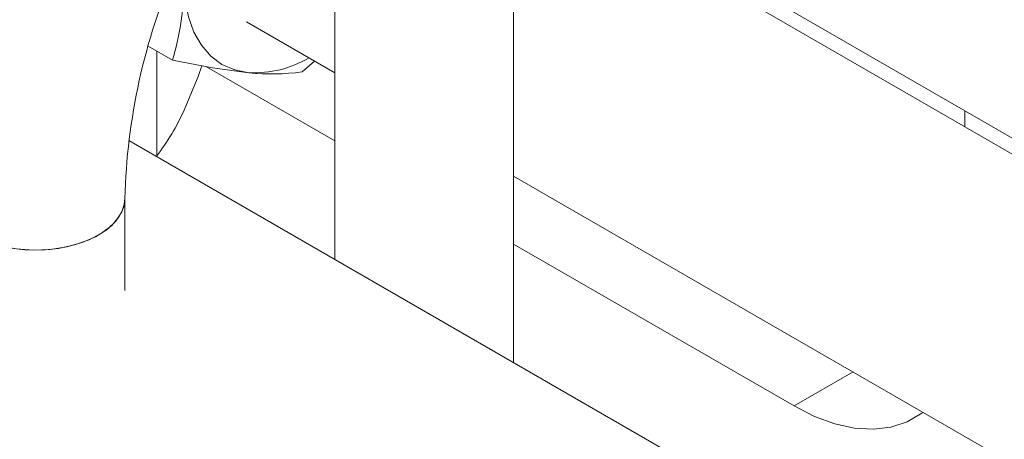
# Model space of a CAD drawing. Header units: millimetres. Extents: x 525 to 29324, y 175 to 20618.
# Tile 393 of 588: x 21162 to 21273, y 13535 to 13582. Entities that reach past the tile are written whole.
import ezdxf

# ---------------------------------------------------------------- set-up
doc = ezdxf.new("R2010")
doc.units = ezdxf.units.MM
doc.linetypes.add('SLD-Continua', pattern=[0])

msp = doc.modelspace()

# ---------------------------------------------------------------- linework, layer by layer
at = {"color": 7, "linetype": 'SLD-Continua', "lineweight": 18, "ltscale": 35}
for p, q in [((21212.61, 13604.13), (21803.05, 13263.36)), ((21803.05, 13261.58), (21218.57, 13598.91)), ((21197.67, 13589.31), (21197.67, 13555.47)), ((21217.67, 13543.93), (21217.67, 13589.31)), ((21187.8, 13582.03), (21197.67, 13576.33)), ((21179.5, 13577.74), (21176.8, 13579.3)), ((21177.74, 13567.04), (21177.74, 13578.76)), ((21194, 13576.44), (21195.4, 13577.64)), ((21197.67, 13568.72), (21183.31, 13577.01)), ((21197.67, 13568.72), (21183.31, 13577.01)), ((21197.67, 13568.72), (21183.31, 13577.01)), ((21197.67, 13568.72), (21183.31, 13577.01)), ((21197.67, 13568.72), (21183.31, 13577.01)), ((21268.13, 13572.09), (21268.13, 13570.31)), ((21268.13, 13572.09), (21268.13, 13570.31)), ((21268.13, 13572.09), (21268.13, 13570.31)), ((21268.13, 13572.09), (21268.13, 13570.31)), ((21268.13, 13572.09), (21268.13, 13570.31)), ((21801.03, 13207.24), (21174.62, 13568.77)), ((21217.67, 13564.79), (21803.05, 13226.94)), ((21174.18, 13552), (21174.18, 13562.27)), ((21249.03, 13539.08), (21217.67, 13557.18)), ((21249.03, 13539.08), (21217.67, 13557.18)), ((21249.03, 13539.08), (21217.67, 13557.18)), ((21249.03, 13539.08), (21217.67, 13557.18)), ((21249.03, 13539.08), (21217.67, 13557.18)), ((21249.03, 13539.08), (21255.63, 13542.88)), ((21249.03, 13539.08), (21255.63, 13542.88)), ((21249.03, 13539.08), (21255.63, 13542.88)), ((21249.03, 13539.08), (21255.63, 13542.88)), ((21249.03, 13539.08), (21255.63, 13542.88))]:
    msp.add_line(p, q, dxfattribs=at)
at = {"color": 7, "linetype": 'SLD-Continua', "lineweight": 18, "ltscale": 35, "flags": 128}
for points in [[(21180.8, 13586.66), (21180.92, 13584.54), (21181.29, 13582.61), (21181.9, 13580.89), (21182.74, 13579.41), (21183.79, 13578.19), (21185.04, 13577.27), (21186.47, 13576.65), (21188.05, 13576.34)], [(21179.5, 13577.74), (21183.99, 13576.88), (21188.05, 13576.34)], [(21182.78, 13577.11), (21182.36, 13575.92), (21180.8, 13572.15)], [(21154.18, 13562.27), (21154.25, 13561.58), (21154.66, 13560.51), (21155.41, 13559.5), (21156.47, 13558.59), (21157.82, 13557.82), (21159.39, 13557.2), (21161.14, 13556.77), (21163, 13556.54), (21164.9, 13556.51), (21166.77, 13556.69), (21168.55, 13557.08), (21170.18, 13557.65), (21171.58, 13558.39), (21172.72, 13559.27), (21173.55, 13560.25), (21174.05, 13561.31), (21174.18, 13562.27)], [(21157.11, 13558.19), (21158.58, 13557.49), (21160.25, 13556.96), (21162.06, 13556.63), (21163.95, 13556.5), (21165.84, 13556.58), (21167.68, 13556.86), (21169.39, 13557.34), (21170.91, 13558), (21172.19, 13558.81), (21173.18, 13559.75), (21173.84, 13560.78), (21174.16, 13561.86), (21174.18, 13562.26)], [(21263.46, 13538.36), (21263.33, 13538.26), (21261.69, 13537.31), (21259.88, 13536.72), (21257.91, 13536.48), (21255.8, 13536.6), (21253.6, 13537.08), (21251.34, 13537.91), (21249.03, 13539.08)], [(21263.46, 13538.36), (21263.33, 13538.26), (21261.69, 13537.31), (21259.88, 13536.72), (21257.91, 13536.48), (21255.8, 13536.6), (21253.6, 13537.08), (21251.34, 13537.91), (21249.03, 13539.08)], [(21263.46, 13538.36), (21263.33, 13538.26), (21261.69, 13537.31), (21259.88, 13536.72), (21257.91, 13536.48), (21255.8, 13536.6), (21253.6, 13537.08), (21251.34, 13537.91), (21249.03, 13539.08)], [(21263.46, 13538.36), (21263.33, 13538.26), (21261.69, 13537.31), (21259.88, 13536.72), (21257.91, 13536.48), (21255.8, 13536.6), (21253.6, 13537.08), (21251.34, 13537.91), (21249.03, 13539.08)], [(21263.46, 13538.36), (21263.33, 13538.26), (21261.69, 13537.31), (21259.88, 13536.72), (21257.91, 13536.48), (21255.8, 13536.6), (21253.6, 13537.08), (21251.34, 13537.91), (21249.03, 13539.08)]]:
    msp.add_lwpolyline(points, dxfattribs=at)
at = {"color": 7, "linetype": 'SLD-Continua', "lineweight": 18, "ltscale": 1225}
for centre, radius, start, end in [((21243.88, 13560.48), 69.72, 156.645, 178.5278), ((21149.64, 13586.63), 31.16, 343.4256, 0.0541), ((21188.59, 13588.66), 12.33, 267.4653, 300.1564), ((21190.6, 13602), 25.79, 264.3104, 277.5669), ((21157.36, 13582.75), 25.73, 322.3819, 335.6647)]:
    msp.add_arc(centre, radius, start, end, dxfattribs=at)

doc.saveas('drawing.dxf')
